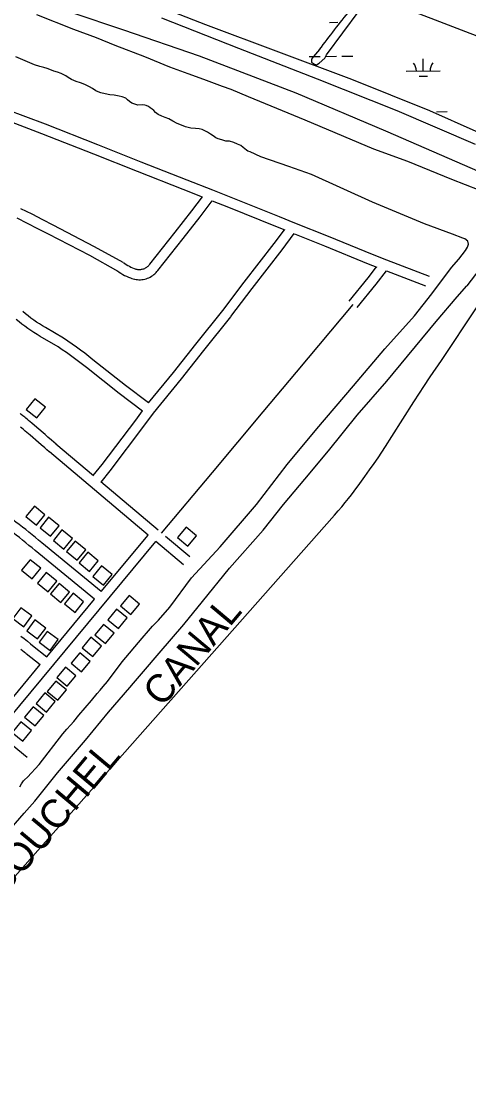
# Model space of a CAD drawing. Extents: x 3704301 to 3742427, y 506229 to 532009.
# Drawn here: x 3730121 to 3731437, y 524804 to 527909 of the extents above; entities that cross this region are included whole.
import ezdxf

# ---------------------------------------------------------------- set-up
doc = ezdxf.new("R2010")
doc.units = 0
for name, color, linetype in [('V-BLDG-OTLN', 7, 'Continuous'), ('V-LEVE-TOET', 7, 'Continuous'), ('V-RIVR-IDEN', 7, 'Continuous'), ('V-ROAD-CNTR', 7, 'Continuous'), ('V-SITE-VEGE', 7, 'Continuous'), ('V-TOPO-SHOR', 7, 'Continuous'), ('V-UTIL-LINE', 7, 'Continuous'), ('V-WETL-SWMP', 7, 'Continuous')]:
    doc.layers.add(name, color=color, linetype=linetype)

msp = doc.modelspace()

# ---------------------------------------------------------------- linework, layer by layer
at = {"layer": 'V-BLDG-OTLN'}
for points in [[(3730135.8, 526766.8), (3730167.2, 526742.1), (3730191.9, 526773.5), (3730160.5, 526798.2)], [(3730134.5, 526451.9), (3730165.4, 526426.5), (3730190.8, 526457.4), (3730159.9, 526482.8)], [(3730176.2, 526419.3), (3730207.1, 526393.9), (3730232.5, 526424.8), (3730201.6, 526450.2)], [(3730605.9, 526421.2), (3730580.3, 526390.4), (3730611.1, 526364.8), (3730636.6, 526395.6)], [(3730215.4, 526381.9), (3730246.3, 526356.5), (3730271.7, 526387.4), (3730240.8, 526412.8)], [(3730254.5, 526348.9), (3730285.4, 526323.5), (3730310.8, 526354.4), (3730279.9, 526379.8)], [(3730178.5, 526299.8), (3730147.6, 526325.2), (3730122.2, 526294.3), (3730153.2, 526268.9)], [(3730291.2, 526316.3), (3730322.1, 526290.9), (3730347.5, 526321.8), (3730316.6, 526347.2)], [(3730331.8, 526275.8), (3730362.7, 526250.4), (3730388.1, 526281.3), (3730357.2, 526306.7)], [(3730225.4, 526261.8), (3730194.5, 526287.2), (3730169.1, 526256.2), (3730200, 526230.9)], [(3730263.1, 526229.8), (3730232.2, 526255.2), (3730206.8, 526224.3), (3730237.8, 526198.9)], [(3730304.5, 526201.2), (3730273.5, 526226.5), (3730248.2, 526195.6), (3730279.1, 526170.2)], [(3730438, 526219.9), (3730412.4, 526189.1), (3730443.2, 526163.5), (3730468.8, 526194.3)], [(3730096.4, 526151.7), (3730128.5, 526127.9), (3730152.4, 526160), (3730120.3, 526183.8)], [(3730401.3, 526179.4), (3730375.8, 526148.7), (3730406.5, 526123.1), (3730432.1, 526153.8)], [(3730137.2, 526116), (3730169.3, 526092.1), (3730193.2, 526124.2), (3730161, 526148.1)], [(3730173.6, 526082.3), (3730205.7, 526058.5), (3730229.5, 526090.6), (3730197.4, 526114.4)], [(3730363.2, 526134.9), (3730337.6, 526104.1), (3730368.4, 526078.6), (3730394, 526109.3)], [(3730325.9, 526096.8), (3730300.4, 526066), (3730331.1, 526040.5), (3730356.7, 526071.2)], [(3730293, 526051.6), (3730267.4, 526020.9), (3730298.2, 525995.3), (3730323.8, 526026)], [(3730251.2, 526009.1), (3730225.6, 525978.4), (3730256.3, 525952.8), (3730281.9, 525983.6)], [(3730223.2, 525968.1), (3730197.7, 525937.3), (3730228.4, 525911.7), (3730254, 525942.5)], [(3730190.2, 525933.2), (3730164.6, 525902.5), (3730195.3, 525876.9), (3730220.9, 525907.6)], [(3730156.3, 525892.7), (3730130.8, 525862), (3730161.5, 525836.4), (3730187.1, 525867.1)], [(3730120.2, 525847.8), (3730094.6, 525817.1), (3730125.4, 525791.5), (3730151, 525822.3)]]:
    msp.add_lwpolyline(points, close=True, dxfattribs=at)
at = {"layer": 'V-LEVE-TOET'}
for points in [[(3731402.9, 527494.6), (3731192.9, 527585.6), (3730929.4, 527697.2), (3730645, 527805.9), (3730422.9, 527882.5), (3730270.6, 527934.2)], [(3730533.1, 527919.1), (3730759.4, 527830.1), (3730990.8, 527739.3), (3731225.5, 527646.2), (3731455.2, 527547.9)], [(3732160.5, 527177.4), (3732024, 527233.3), (3731861.9, 527298.3), (3731675.2, 527373), (3731530.7, 527438.7), (3731402.9, 527494.6)]]:
    msp.add_lwpolyline(points, dxfattribs=at)
at = {"layer": 'V-ROAD-CNTR'}
for points in [[(3730030.8, 527668.3), (3730076.2, 527650.6), (3730191.3, 527606.9), (3730344.8, 527546.9), (3730472.5, 527495.8), (3730607.5, 527442.9), (3730682.9, 527413.1), (3730741.9, 527389.8), (3730879.7, 527334.3), (3730924.1, 527316.5), (3731023.6, 527276.5), (3731152.5, 527223.5), (3731194.9, 527207.1), (3731320.2, 527158.9)], [(3730012.1, 527643.4), (3730065.5, 527622.6), (3730180.5, 527579), (3730333.8, 527519), (3730461.4, 527467.9), (3730596.5, 527415), (3730653.3, 527392.6)], [(3730403.8, 527174.8), (3730408.7, 527171.3), (3730414, 527167.8), (3730419.4, 527164.5), (3730425, 527161.5), (3730430.6, 527158.7), (3730436.4, 527156.1), (3730442.1, 527153.8), (3730445.8, 527152.4), (3730450, 527151.1), (3730454.2, 527150.1), (3730455.2, 527149.9), (3730458.4, 527149.4), (3730462.7, 527148.9), (3730467, 527148.7), (3730471.3, 527148.7), (3730475.6, 527149.1), (3730479.8, 527149.7), (3730484, 527150.6), (3730488.2, 527151.7), (3730492.2, 527153.1), (3730496.2, 527154.7), (3730500.1, 527156.6), (3730503.8, 527158.7), (3730507.4, 527161.1), (3730510.9, 527163.7), (3730514.1, 527166.5), (3730517.2, 527169.5), (3730520.1, 527172.7), (3730522.5, 527175.7), (3730596.9, 527269.7), (3730646.8, 527333.2), (3730682.5, 527381)], [(3730421.2, 527199.2), (3730425.6, 527196), (3730429.9, 527193.2), (3730434.3, 527190.6), (3730438.8, 527188.1), (3730443.4, 527185.8), (3730448.1, 527183.7), (3730453, 527181.8), (3730455.6, 527180.8), (3730457.9, 527180.1), (3730460.3, 527179.5), (3730460.4, 527179.5), (3730462.6, 527179.1), (3730465, 527178.8), (3730467.5, 527178.7), (3730469.9, 527178.7), (3730472.3, 527178.9), (3730474.7, 527179.3), (3730477, 527179.7), (3730479.4, 527180.4), (3730481.6, 527181.2), (3730483.9, 527182.1), (3730486, 527183.2), (3730488.1, 527184.3), (3730490.2, 527185.7), (3730492.1, 527187.1), (3730493.9, 527188.7), (3730495.7, 527190.4), (3730497.3, 527192.2), (3730499.1, 527194.4), (3730573.4, 527288.3), (3730623, 527351.5), (3730653.6, 527392.4)], [(3730682.2, 527381.1), (3730730.8, 527362), (3730868.5, 527306.4), (3730895.6, 527295.5)], [(3730119.1, 527358.5), (3730151.7, 527342.2), (3730183.1, 527326.1), (3730214.2, 527309.8), (3730335.8, 527246.9), (3730419.8, 527200.1)], [(3730107.9, 527330.6), (3730138.1, 527315.4), (3730169.3, 527299.4), (3730200.4, 527283.2), (3730321.6, 527220.5), (3730405.2, 527173.9)], [(3730713.4, 527058.3), (3730776.6, 527141.1), (3730864.6, 527255.2), (3730894.8, 527295.9)], [(3730737.2, 527040.1), (3730800.4, 527122.8), (3730888.5, 527237.1), (3730923.6, 527284.3)], [(3730924.2, 527284.1), (3731012.3, 527248.7), (3731141.4, 527195.6), (3731166.1, 527186.1)], [(3731084.9, 527085.4), (3731141.1, 527154.7), (3731165.4, 527186.4)], [(3731108.2, 527066.5), (3731164.7, 527136.1), (3731194.6, 527175.1)], [(3731194.6, 527175.1), (3731309.4, 527130.9)], [(3730533.8, 526403.2), (3730683.3, 526581.6), (3730832.6, 526760.2), (3730930.5, 526876.5), (3731096.5, 527076)], [(3730495.5, 526786.2), (3730427.4, 526837.7), (3730331.5, 526913.5), (3730319.8, 526923), (3730307.7, 526932.3), (3730295.5, 526941.5), (3730283.1, 526950.5), (3730270.7, 526959.3), (3730258, 526967.8), (3730245.1, 526976.3), (3730192.2, 527007.7), (3730183.4, 527013), (3730174.8, 527018.5), (3730166.3, 527024.1), (3730157.9, 527029.9), (3730149.6, 527035.9), (3730141.5, 527042), (3730133.4, 527048.4), (3730125.4, 527054.9)], [(3730355.7, 526553.6), (3730382.4, 526586.4), (3730481.8, 526717.9), (3730509.9, 526756.3), (3730591.9, 526856.7), (3730657.8, 526940.5), (3730737, 527039.9)], [(3730495.5, 526786.2), (3730568.5, 526875.4), (3730634.3, 526959.1), (3730713.5, 527058.6)], [(3730477.2, 526762.5), (3730409, 526813.9), (3730312.8, 526890.1), (3730301.2, 526899.4), (3730289.5, 526908.5), (3730277.7, 526917.4), (3730265.7, 526926.1), (3730253.6, 526934.6), (3730241.4, 526942.9), (3730229.2, 526950.9), (3730176.8, 526981.9), (3730167.6, 526987.5), (3730158.5, 526993.3), (3730149.4, 526999.2), (3730140.5, 527005.4), (3730131.8, 527011.8), (3730123.1, 527018.3), (3730114.6, 527025), (3730106.4, 527031.8)], [(3730332.4, 526572.5), (3730358.8, 526604.9), (3730457.7, 526735.8), (3730477.6, 526763)], [(3730223.4, 526664.7), (3730216.4, 526671), (3730210.1, 526676.4), (3730199.2, 526686), (3730191, 526693.1), (3730166.4, 526714.2), (3730152.2, 526726.4), (3730146.8, 526730.9), (3730142.1, 526734.9), (3730138, 526738.4), (3730134.3, 526741.4), (3730131.1, 526744.1), (3730125.4, 526748.7), (3730121.1, 526752.1), (3730117.8, 526754.7)], [(3730203.5, 526642.2), (3730196.5, 526648.5), (3730190.4, 526653.9), (3730179.6, 526663.3), (3730171.4, 526670.3), (3730146.8, 526691.5), (3730132.7, 526703.6), (3730127.4, 526708.1), (3730122.8, 526712), (3730118.8, 526715.4)], [(3730493.8, 526397.7), (3730203.8, 526642)], [(3730333.8, 526571.7), (3730223.2, 526664.9)], [(3730523.1, 526412.2), (3730355.2, 526553.7)], [(3730181.2, 526375), (3730171.9, 526382.8), (3730162.6, 526390.6), (3730153.2, 526398.3), (3730143.7, 526405.9), (3730134.2, 526413.5), (3730124.6, 526421), (3730115, 526428.5), (3730105.4, 526435.8), (3730095.6, 526443.2), (3730085.9, 526450.4), (3730076.1, 526457.6), (3730066.2, 526464.8), (3730056.3, 526471.8), (3730046.4, 526478.8), (3730036.4, 526485.7), (3730026.3, 526492.6), (3730016.2, 526499.4), (3730006.1, 526506.1), (3729995.9, 526512.8), (3729985.7, 526519.4), (3729983.7, 526520.7)], [(3730161.9, 526352), (3730152.7, 526359.8), (3730143.5, 526367.4), (3730134.2, 526375), (3730124.9, 526382.5), (3730115.6, 526390), (3730106.2, 526397.4), (3730096.7, 526404.7), (3730087.2, 526412), (3730077.7, 526419.2), (3730068.1, 526426.3), (3730058.4, 526433.4), (3730048.7, 526440.4), (3730039, 526447.3), (3730029.2, 526454.2), (3730019.4, 526461), (3730009.5, 526467.8), (3729999.6, 526474.5), (3729989.6, 526481.1), (3729979.6, 526487.7), (3729969.5, 526494.2), (3729967.5, 526495.4)], [(3730355.8, 526231.8), (3730493.8, 526397.7)], [(3730616.9, 526333.2), (3730545.6, 526393.3)], [(3730048.9, 525815.7), (3730516.7, 526378.4)], [(3730355.8, 526231.8), (3730181.1, 526375.1)], [(3730597.6, 526310.2), (3730516.7, 526378.4)], [(3730336.7, 526208.7), (3730162, 526351.9)], [(3730196, 526039.5), (3730336.7, 526208.7)], [(3730120.1, 526100.7), (3730129.7, 526092.9), (3730139.2, 526085.1), (3730148.7, 526077.3), (3730154.1, 526072.8)], [(3730120.2, 526062), (3730129.5, 526054.2), (3730134.8, 526049.8)], [(3730135.1, 526049.5), (3730176.8, 526016.5)], [(3730153.8, 526073), (3730196, 526039.5)], [(3730025.6, 525834.7), (3730176.8, 526016.5)], [(3730138, 525743.3), (3730048.9, 525815.7)]]:
    msp.add_lwpolyline(points, dxfattribs=at)
at = {"layer": 'V-SITE-VEGE'}
msp.add_lwpolyline([(3729753.5, 524967.2), (3729768.7, 524985.7), (3730079.6, 525367.9), (3731042.3, 526456.5), (3731053.2, 526468.9), (3731063.5, 526481.1), (3731073.3, 526493), (3731082.7, 526504.7), (3731091.7, 526516.1), (3731100.2, 526527.2), (3731116.6, 526549), (3731131.5, 526569.7), (3731145.3, 526589.3), (3731158.1, 526607.8), (3731169.9, 526625.2), (3731191.6, 526658.2), (3731210.4, 526687.3), (3731275.6, 526789.7), (3731292, 526815.2), (3731304.4, 526834.2), (3731323.3, 526862.6), (3731356.5, 526911.2), (3731459.8, 527066.2)], dxfattribs=at)
at = {"layer": 'V-TOPO-SHOR'}
msp.add_line((3732042.2, 527185.3), (3731387.2, 527443.8), dxfattribs=at)
for points in [[(3730998.1, 527825.6), (3730979.9, 527805.4), (3730974.4, 527797), (3730974.5, 527788.6), (3730983, 527783), (3730988.6, 527780.3), (3730997, 527786), (3731013.6, 527800.2), (3731018.1, 527809.9), (3731114.7, 527940.1)], [(3731387.2, 527443.8), (3731257.6, 527496), (3731157.4, 527532.7), (3730955.7, 527618.2), (3730788.7, 527686.8), (3730738.3, 527708), (3730712.6, 527716.7), (3730657.7, 527738.1), (3730612.1, 527753.9), (3730558, 527773.5), (3730484.5, 527803.9), (3730396.8, 527838), (3730342.4, 527860.2), (3730276, 527884.8), (3730166.6, 527928)], [(3731388.7, 527282.6), (3731306.7, 527313.2), (3731153.3, 527376.6), (3730974, 527457.8), (3730907.6, 527481.4), (3730825.6, 527510.1), (3730793.7, 527524.4), (3730787.4, 527527.3), (3730783.1, 527529.3), (3730778.1, 527533.4), (3730773.1, 527537.8), (3730766.5, 527543.4), (3730757.1, 527547.9), (3730745.8, 527552.8), (3730733.7, 527555.8), (3730722.3, 527556.4), (3730711, 527559.8), (3730700.1, 527563.5), (3730693.4, 527566.4), (3730685.3, 527571.7), (3730677.1, 527576.9), (3730668.6, 527583), (3730658.5, 527587.9), (3730652.6, 527590.3), (3730644, 527592.5), (3730633.4, 527593.8), (3730619.7, 527594.9), (3730604.4, 527598.3), (3730591.9, 527602.9), (3730579.4, 527608.2), (3730567, 527615.1), (3730554.5, 527621.7), (3730544.4, 527625.4), (3730534.3, 527629.9), (3730523.3, 527634.8), (3730516, 527640.8), (3730510.6, 527646.4), (3730506.3, 527650.5), (3730500.1, 527654.5), (3730494.7, 527658.1), (3730488.5, 527661), (3730484.2, 527662.3), (3730478.7, 527663.6), (3730464.1, 527662.6), (3730446.1, 527668.1), (3730439.2, 527672.9), (3730433.8, 527678.1), (3730428.3, 527682.6), (3730418.2, 527687.1), (3730409.2, 527688.8), (3730394.3, 527691.1), (3730381.4, 527692.5), (3730368.1, 527695.5), (3730355.5, 527698.5), (3730347.3, 527701.4), (3730340.7, 527704.6), (3730330.2, 527710.7), (3730322.1, 527716.4), (3730307.6, 527722.9), (3730294.8, 527727.5), (3730282.3, 527731.7), (3730268.6, 527737.8), (3730259.3, 527743.5), (3730251.9, 527748.4), (3730238.3, 527754.9), (3730227.7, 527759), (3730216.4, 527762), (3730205.1, 527766.9), (3730197.3, 527770.2), (3730187.1, 527773.1), (3730175.4, 527776.1), (3730159.8, 527781.1), (3730105.2, 527804.5)], [(3731277.1, 527042.9), (3731327.8, 527107.6), (3731386.4, 527184.4), (3731407.8, 527209), (3731426.8, 527234.6), (3731433.2, 527244.5), (3731436, 527253), (3731433.6, 527262.4)], [(3731433.6, 527262.4), (3731425.1, 527269.4), (3731419.5, 527270.6), (3731388.7, 527282.6)], [(3731704, 527177.5), (3731688.3, 527175.3), (3731676, 527173.1), (3731661.9, 527172.1), (3731644.9, 527178.8), (3731617.2, 527194.3), (3731603.1, 527204.9), (3731590.7, 527209.9), (3731585.6, 527211.5), (3731572.4, 527217), (3731556.6, 527222.8), (3731544.7, 527224.9), (3731527.7, 527224.8), (3731508.6, 527219.5), (3731496.4, 527210.9), (3731482, 527197.2), (3731431.1, 527131)], [(3731340.8, 527025.9), (3731402.6, 527098.7), (3731431.1, 527131)], [(3730116.6, 525657.2), (3730122, 525666.2), (3730127.7, 525674.4), (3730130.8, 525677.9), (3730139.2, 525685.5), (3730173.4, 525722.6), (3730243.5, 525813.1), (3730255.5, 525826.9), (3730266, 525838.7), (3730275.3, 525849.5), (3730290.5, 525868), (3730327.7, 525911.3), (3730344.6, 525931.4), (3730353.5, 525941.7), (3730361.6, 525951.7), (3730374.9, 525967.2), (3730418.2, 526024.7), (3730476.1, 526094.3), (3730494.9, 526115.8), (3730507.3, 526129.6), (3730524.1, 526147.4), (3730557.5, 526185.8), (3730621.6, 526272), (3730706.2, 526363.3), (3730812.3, 526487.8), (3730902.7, 526604.8), (3730989.9, 526710.4), (3731097.7, 526836.9), (3731189.7, 526945.6), (3731277.1, 527042.9)], [(3730066.1, 525505.6), (3730129.5, 525579.1), (3730160.6, 525615.1), (3730227.2, 525697.9), (3730310.2, 525794.7), (3730377.4, 525876.5), (3730439.9, 525948.9), (3730450.6, 525961.9), (3730480.7, 525996.5), (3730526.9, 526050.6), (3730599, 526134.3), (3730654.2, 526202.1), (3730732.8, 526300.2), (3730832.1, 526412), (3730892, 526487.8), (3730954.7, 526561.9), (3731024.8, 526645.6), (3731108.4, 526750.1), (3731196.2, 526849.9), (3731340.8, 527025.9)]]:
    msp.add_lwpolyline(points, dxfattribs=at)
msp.add_spline([(3730998.1, 527825.6), (3731088, 527940.6), (3731172.8, 528033.3), (3731347.8, 528296.8), (3731367, 528373.9), (3731384.4, 528437.2), (3731383.1, 528488.3), (3731388.1, 528528.7), (3731479, 528591.2), (3731511.6, 528686.7), (3731508.5, 528742.4), (3731526.2, 528829.7), (3731536.7, 528921.9), (3731582, 529078), (3731653.1, 529143.7), (3731699.6, 529181.2), (3731774.6, 529191.8), (3731829.6, 529229.5), (3731882.8, 529268.3), (3731900.8, 529380.1), (3731924.3, 529441), (3731964.6, 529516.7), (3732000.1, 529592.3), (3732028.4, 529658.1), (3732054.5, 529702.1), (3732164.7, 529812.5), (3732186.3, 529888.3), (3732172.7, 529953.3), (3732217.3, 530075.1), (3732215.6, 530105.7), (3732228.4, 530119.5)], degree=3, dxfattribs=at)
at = {"layer": 'V-UTIL-LINE'}
msp.add_lwpolyline([(3736995.3, 521247.9), (3734939.8, 524018.3), (3733458.6, 526457.8), (3733370.4, 526607.1), (3733251.7, 526762.9), (3733134.3, 526914.5), (3733005.9, 527037.4), (3732859.2, 527165.3), (3732662.7, 527309.8), (3732469.4, 527426.5), (3732239, 527547.5), (3732086.5, 527624.9), (3727976.6, 529204.8)], dxfattribs=at)
at = {"layer": 'V-WETL-SWMP'}
for p, q in [((3730278.6, 528050), (3730662.8, 527899.4)), ((3730662.8, 527899.4), (3731091.6, 527738.4)), ((3731027.7, 527905.6), (3731051.7, 527905.9)), ((3730967.5, 527804.9), (3730999.5, 527805.3)), ((3731015.5, 527805.5), (3731047.5, 527805.9)), ((3731063.5, 527806.1), (3731095.5, 527806.5)), ((3731302.9, 527762.6), (3731302.4, 527798.6)), ((3731252.9, 527762), (3731352.9, 527763.2)), ((3731091.6, 527738.4), (3731321.3, 527646.9)), ((3731291.1, 527747), (3731315.1, 527747.3)), ((3731321.3, 527646.9), (3731457.7, 527585.5)), ((3731341.5, 527643), (3731373.5, 527643.3))]:
    msp.add_line(p, q, dxfattribs=at)
for centre, start, end in [((3731247.6, 527762.4), 359.9282, 41.4719), ((3731358.1, 527763.7), 139.9282, 181.4719)]:
    msp.add_arc(centre, 35.2, start, end, dxfattribs=at)

# ---------------------------------------------------------------- texts
at = {"layer": 'V-RIVR-IDEN'}
msp.add_text('DUBOUCHEL      CANAL', height=83, rotation=50.0174, dxfattribs=at).set_placement((3729968.9, 525213))

doc.saveas('drawing.dxf')
